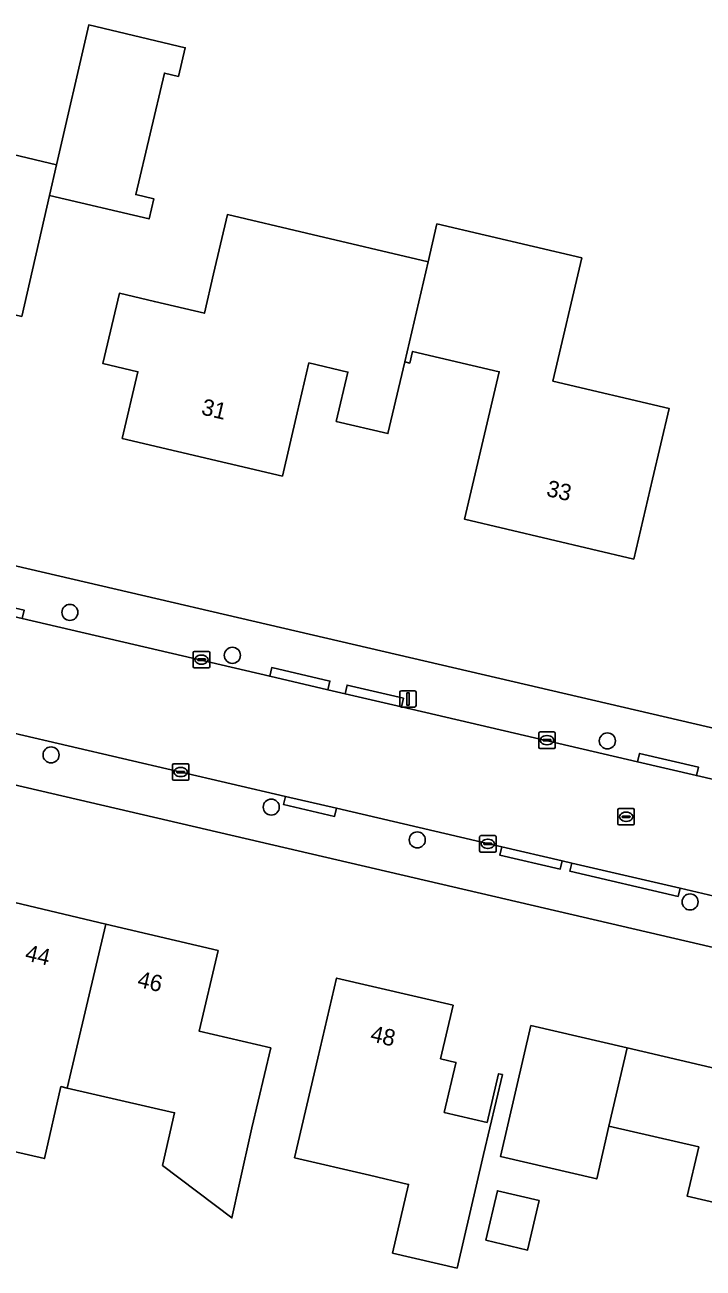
# Model space of a CAD drawing. Extents: x 162184 to 163154, y 385507 to 386516.
# Drawn here: x 162673.6 to 162714.9, y 385878.5 to 385954.2 of the extents above; entities that cross this region are included whole.
import ezdxf

# ---------------------------------------------------------------- set-up
doc = ezdxf.new("R2010")
doc.units = 0
for name, color, linetype in [('IMGEO_Boom', 7, 'Continuous'), ('IMGEO_Erf', 7, 'Continuous'), ('IMGEO_Kolk', 7, 'Continuous'), ('IMGEO_Lichtmast', 7, 'Continuous'), ('IMGEO_Pand', 7, 'Continuous'), ('IMGEO_Pand_nummerreeks', 7, 'Continuous'), ('IMGEO_Rijbaan_lokaal_open', 7, 'Continuous'), ('IMGEO_Rioolput', 7, 'Continuous'), ('IMGEO_Voetpad_open', 7, 'Continuous')]:
    doc.layers.add(name, color=color, linetype=linetype)

msp = doc.modelspace()

# ---------------------------------------------------------------- linework, layer by layer
at = {"layer": 'IMGEO_Boom'}
for centre in [(162676.337, 385918.428), (162686.232, 385915.813), (162709.071, 385910.604), (162675.19, 385909.752), (162688.604, 385906.575), (162697.496, 385904.579), (162714.11, 385900.801)]:
    msp.add_circle(centre, 0.489, dxfattribs=at)
at = {"layer": 'IMGEO_Erf'}
for points in [[(162677.484, 385954.19), (162683.364, 385952.8), (162682.951, 385951.053), (162682.096, 385951.255), (162680.348, 385943.861), (162681.453, 385943.599), (162681.163, 385942.376), (162675.102, 385943.81), (162673.411, 385936.441), (162669.703, 385937.308), (162669.061, 385934.562), (162668.765, 385933.296), (162667.923, 385929.693), (162660.635, 385931.396), (162653.345, 385933.1), (162654.483, 385937.969), (162656.144, 385945.073), (162663.43, 385943.37), (162663.086, 385941.898), (162666.567, 385941.084), (162666.911, 385942.556), (162669.488, 385941.953), (162670.644, 385946.832), (162675.53, 385945.674)], [(162707.515, 385940.004), (162705.756, 385932.504), (162712.83, 385930.845), (162711.821, 385926.543), (162710.679, 385921.675), (162700.377, 385924.092), (162702.484, 385933.071), (162697.207, 385934.309), (162697.041, 385933.602), (162696.734, 385933.674), (162695.709, 385929.309), (162692.562, 385930.047), (162693.268, 385933.057), (162690.898, 385933.613), (162690.186, 385930.576), (162689.282, 385926.724), (162679.529, 385929.012), (162680.481, 385933.072), (162678.349, 385933.572), (162679.353, 385937.849), (162681.485, 385937.349), (162684.526, 385936.636), (162685.089, 385939.034), (162685.935, 385942.639), (162690.744, 385941.511), (162698.154, 385939.773), (162698.694, 385942.074)], [(162696.967, 385883.61), (162694.578, 385884.169), (162690.019, 385885.235), (162691.438, 385891.302), (162692.576, 385896.17), (162699.677, 385894.509), (162698.916, 385891.253), (162699.849, 385891.035), (162699.836, 385890.978), (162699.138, 385887.993), (162701.749, 385887.382), (162702.442, 385890.343), (162702.675, 385890.289), (162701.537, 385885.421), (162699.922, 385878.511), (162695.99, 385879.431)], [(162704.414, 385893.273), (162710.27, 385891.914), (162715.737, 385890.645), (162726.729, 385888.094), (162724.928, 385880.335), (162713.936, 385882.887), (162714.633, 385885.891), (162709.167, 385887.16), (162708.42, 385883.943), (162702.565, 385885.302)], [(162701.673, 385880.21), (162702.38, 385883.217), (162704.917, 385882.621), (162704.21, 385879.614)]]:
    msp.add_lwpolyline(points, close=True, dxfattribs=at)
for points in [[(162535.867, 385953.127), (162747.115, 385904.027), (162750.77, 385903.177)], [(162742.31, 385891.809), (162533.141, 385940.448)], [(162671.692, 385901.065), (162678.528, 385899.454), (162685.366, 385897.843), (162684.211, 385892.938), (162688.568, 385891.911), (162687.421, 385887.046), (162686.673, 385883.68), (162686.203, 385881.564), (162681.978, 385884.763), (162682.717, 385887.965), (162676.177, 385889.473), (162675.796, 385889.561), (162674.784, 385885.176), (162668.484, 385886.628)]]:
    msp.add_lwpolyline(points, dxfattribs=at)
at = {"layer": 'IMGEO_Kolk'}
for p, q in [((162683.927, 385916.05), (162684.779, 385916.05)), ((162683.852, 385915.124), (162683.852, 385915.976)), ((162684.111, 385915.544), (162684.111, 385915.556)), ((162684.549, 385915.507), (162684.151, 385915.507)), ((162684.154, 385915.593), (162684.552, 385915.593)), ((162684.363, 385915.27), (162684.338, 385915.27)), ((162684.34, 385915.83), (162684.365, 385915.83)), ((162684.595, 385915.556), (162684.595, 385915.544)), ((162684.853, 385915.976), (162684.853, 385915.124)), ((162684.779, 385915.05), (162683.927, 385915.05)), ((162704.895, 385910.221), (162704.895, 385911.073)), ((162704.97, 385911.147), (162705.822, 385911.147)), ((162705.197, 385910.69), (162705.595, 385910.69)), ((162705.383, 385910.927), (162705.408, 385910.927)), ((162705.896, 385911.073), (162705.896, 385910.221)), ((162705.822, 385910.147), (162704.97, 385910.147)), ((162705.154, 385910.641), (162705.154, 385910.653)), ((162705.592, 385910.604), (162705.194, 385910.604)), ((162705.406, 385910.367), (162705.381, 385910.367)), ((162705.638, 385910.653), (162705.638, 385910.641)), ((162682.659, 385909.208), (162683.511, 385909.208)), ((162682.584, 385908.282), (162682.584, 385909.134)), ((162682.843, 385908.702), (162682.843, 385908.714)), ((162683.281, 385908.665), (162682.883, 385908.665)), ((162682.886, 385908.751), (162683.284, 385908.751)), ((162683.095, 385908.428), (162683.07, 385908.428)), ((162683.072, 385908.988), (162683.097, 385908.988)), ((162683.327, 385908.714), (162683.327, 385908.702)), ((162683.585, 385909.134), (162683.585, 385908.282)), ((162683.511, 385908.208), (162682.659, 385908.208)), ((162701.292, 385903.91), (162701.292, 385904.762)), ((162701.367, 385904.836), (162702.219, 385904.836)), ((162702.293, 385904.762), (162702.293, 385903.91)), ((162701.551, 385904.33), (162701.551, 385904.342)), ((162701.989, 385904.293), (162701.591, 385904.293)), ((162701.594, 385904.379), (162701.992, 385904.379)), ((162701.803, 385904.056), (162701.778, 385904.056)), ((162701.78, 385904.616), (162701.805, 385904.616)), ((162702.035, 385904.342), (162702.035, 385904.33)), ((162702.219, 385903.836), (162701.367, 385903.836))]:
    msp.add_line(p, q, dxfattribs=at)
for points in [[(162683.927, 385916.05), (162684.779, 385916.05)], [(162683.852, 385915.124), (162683.852, 385915.976)], [(162684.853, 385915.976), (162684.853, 385915.124)], [(162684.779, 385915.05), (162683.927, 385915.05)], [(162704.895, 385910.221), (162704.895, 385911.073)], [(162704.97, 385911.147), (162705.822, 385911.147)], [(162705.896, 385911.073), (162705.896, 385910.221)], [(162705.822, 385910.147), (162704.97, 385910.147)], [(162682.659, 385909.208), (162683.511, 385909.208)], [(162682.584, 385908.282), (162682.584, 385909.134)], [(162683.585, 385909.134), (162683.585, 385908.282)], [(162683.511, 385908.208), (162682.659, 385908.208)], [(162701.292, 385903.91), (162701.292, 385904.762)], [(162701.367, 385904.836), (162702.219, 385904.836)], [(162702.293, 385904.762), (162702.293, 385903.91)], [(162702.219, 385903.836), (162701.367, 385903.836)]]:
    msp.add_lwpolyline(points, dxfattribs=at)
for centre, radius, start, end in [((162683.929, 385915.974), 0.0765, 91.55205, 178.44795), ((162683.929, 385915.974), 0.0765, 91.55205, 178.44795), ((162684.777, 385915.974), 0.0765, 1.55205, 88.44795), ((162684.777, 385915.974), 0.0765, 1.55205, 88.44795), ((162684.151, 385915.553), 0.0403, 85.87752, 175.75265), ((162684.148, 385915.543), 0.0366, 178.93798, 274.71019), ((162684.552, 385915.55), 0.043, 264.86636, 352.45326), ((162684.556, 385915.555), 0.0386, 1.73085, 96.63898), ((162683.929, 385915.126), 0.0765, 181.55205, 268.44795), ((162683.929, 385915.126), 0.0765, 181.55205, 268.44795), ((162684.777, 385915.126), 0.0765, 271.55205, 358.44795), ((162684.777, 385915.126), 0.0765, 271.55205, 358.44795), ((162704.972, 385911.071), 0.0765, 91.55205, 178.44795), ((162704.972, 385911.071), 0.0765, 91.55205, 178.44795), ((162705.194, 385910.65), 0.0403, 85.87752, 175.75265), ((162705.599, 385910.652), 0.0386, 1.73085, 96.63898), ((162705.82, 385911.071), 0.0765, 1.55205, 88.44795), ((162705.82, 385911.071), 0.0765, 1.55205, 88.44795), ((162704.972, 385910.223), 0.0765, 181.55205, 268.44795), ((162704.972, 385910.223), 0.0765, 181.55205, 268.44795), ((162705.191, 385910.64), 0.0366, 178.93798, 274.71019), ((162705.595, 385910.647), 0.043, 264.86636, 352.45326), ((162705.82, 385910.223), 0.0765, 271.55205, 358.44795), ((162705.82, 385910.223), 0.0765, 271.55205, 358.44795), ((162682.661, 385909.132), 0.0765, 91.55205, 178.44795), ((162682.661, 385909.132), 0.0765, 91.55205, 178.44795), ((162683.509, 385909.132), 0.0765, 1.55205, 88.44795), ((162683.509, 385909.132), 0.0765, 1.55205, 88.44795), ((162682.883, 385908.711), 0.0403, 85.87752, 175.75265), ((162682.88, 385908.701), 0.0366, 178.93798, 274.71019), ((162683.284, 385908.708), 0.043, 264.86636, 352.45326), ((162683.288, 385908.713), 0.0386, 1.73085, 96.63898), ((162682.661, 385908.284), 0.0765, 181.55205, 268.44795), ((162682.661, 385908.284), 0.0765, 181.55205, 268.44795), ((162683.509, 385908.284), 0.0765, 271.55205, 358.44795), ((162683.509, 385908.284), 0.0765, 271.55205, 358.44795), ((162701.369, 385904.76), 0.0765, 91.55205, 178.44795), ((162701.369, 385904.76), 0.0765, 91.55205, 178.44795), ((162702.217, 385904.76), 0.0765, 1.55205, 88.44795), ((162702.217, 385904.76), 0.0765, 1.55205, 88.44795), ((162701.369, 385903.912), 0.0765, 181.55205, 268.44795), ((162701.369, 385903.912), 0.0765, 181.55205, 268.44795), ((162701.591, 385904.339), 0.0403, 85.87752, 175.75265), ((162701.588, 385904.329), 0.0366, 178.93798, 274.71019), ((162701.992, 385904.336), 0.043, 264.86636, 352.45326), ((162701.996, 385904.341), 0.0386, 1.73085, 96.63898), ((162702.217, 385903.912), 0.0765, 271.55205, 358.44795), ((162702.217, 385903.912), 0.0765, 271.55205, 358.44795)]:
    msp.add_arc(centre, radius, start, end, dxfattribs=at)
for centre, major_axis, ratio, start_param, end_param in [((162684.339, 385915.55), (-0.387, 0.002), 0.722429, 4.712389, 7.853982), ((162684.364, 385915.55), (-0.39, 0.002), 0.717154, 1.570796, 4.712389), ((162705.382, 385910.647), (-0.387, 0.002), 0.722429, 4.712389, 7.853982), ((162705.407, 385910.647), (-0.39, 0.002), 0.717154, 1.570796, 4.712389), ((162683.071, 385908.708), (-0.387, 0.002), 0.722429, 4.712389, 7.853982), ((162683.096, 385908.708), (-0.39, 0.002), 0.717154, 1.570796, 4.712389), ((162701.779, 385904.336), (-0.387, 0.002), 0.722429, 4.712389, 7.853982), ((162701.804, 385904.336), (-0.39, 0.002), 0.717154, 1.570796, 4.712389)]:
    msp.add_ellipse(centre, major_axis=major_axis, ratio=ratio, start_param=start_param, end_param=end_param, dxfattribs=at)
at = {"layer": 'IMGEO_Lichtmast'}
for p, q in [((162696.429, 385912.762), (162696.429, 385913.562)), ((162696.429, 385913.562), (162696.429, 385912.762)), ((162696.529, 385913.662), (162697.319, 385913.662)), ((162697.319, 385913.662), (162696.529, 385913.662)), ((162697.419, 385913.562), (162697.419, 385912.762)), ((162697.419, 385912.762), (162697.419, 385913.562)), ((162697.319, 385912.662), (162696.529, 385912.662)), ((162696.529, 385912.662), (162697.319, 385912.662))]:
    msp.add_line(p, q, dxfattribs=at)
msp.add_lwpolyline([(162696.849, 385913.537), (162696.999, 385913.537), (162696.999, 385912.787), (162696.849, 385912.787), (162696.849, 385913.537)], dxfattribs=at)
for centre, start, end in [((162696.529, 385913.562), 90, 180), ((162696.529, 385913.562), 90, 180), ((162697.319, 385913.562), 0, 90), ((162697.319, 385913.562), 360, 90), ((162696.529, 385912.762), 180, 270), ((162696.529, 385912.762), 180, 270), ((162697.319, 385912.762), 270, 0), ((162697.319, 385912.762), 270, 0)]:
    msp.add_arc(centre, 0.1, start, end, dxfattribs=at)
at = {"layer": 'IMGEO_Pand'}
for points in [[(162675.53, 385945.674), (162675.102, 385943.81), (162681.163, 385942.376), (162681.453, 385943.599), (162680.348, 385943.861), (162682.096, 385951.255), (162682.951, 385951.053), (162683.364, 385952.8), (162677.484, 385954.19)], [(162675.102, 385943.81), (162675.53, 385945.674), (162670.644, 385946.832), (162669.488, 385941.953), (162666.911, 385942.556), (162666.567, 385941.084), (162663.086, 385941.898), (162660.635, 385931.396), (162667.923, 385929.693), (162668.765, 385933.296), (162669.061, 385934.562), (162669.703, 385937.308), (162673.411, 385936.441)], [(162692.562, 385930.047), (162695.709, 385929.309), (162696.734, 385933.674), (162698.154, 385939.773), (162690.744, 385941.511), (162685.935, 385942.639), (162685.089, 385939.034), (162684.526, 385936.636), (162681.485, 385937.349), (162679.353, 385937.849), (162678.349, 385933.572), (162680.481, 385933.072), (162679.529, 385929.012), (162689.282, 385926.724), (162690.186, 385930.576), (162690.898, 385933.613), (162693.268, 385933.057)], [(162696.734, 385933.674), (162697.041, 385933.602), (162697.207, 385934.309), (162702.484, 385933.071), (162700.377, 385924.092), (162710.679, 385921.675), (162711.821, 385926.543), (162712.83, 385930.845), (162705.756, 385932.504), (162707.515, 385940.004), (162698.694, 385942.074), (162698.154, 385939.773)], [(162666.691, 385898.274), (162666.554, 385898.3), (162663.453, 385885.133), (162663.559, 385885.109), (162664.423, 385888.858), (162668.767, 385887.856), (162668.484, 385886.628), (162674.784, 385885.176), (162675.796, 385889.561), (162676.177, 385889.473), (162678.528, 385899.454), (162671.692, 385901.065), (162670.806, 385897.306), (162670.174, 385894.625), (162666.06, 385895.594)], [(162688.568, 385891.911), (162684.211, 385892.938), (162685.366, 385897.843), (162678.528, 385899.454), (162676.177, 385889.473), (162682.717, 385887.965), (162681.978, 385884.763), (162686.203, 385881.564), (162686.673, 385883.68), (162687.421, 385887.046)], [(162701.749, 385887.382), (162699.138, 385887.993), (162699.836, 385890.978), (162699.849, 385891.035), (162698.916, 385891.253), (162699.677, 385894.509), (162692.576, 385896.17), (162691.438, 385891.302), (162690.019, 385885.235), (162694.578, 385884.169), (162696.967, 385883.61), (162695.99, 385879.431), (162699.922, 385878.511), (162701.537, 385885.421), (162702.675, 385890.289), (162702.442, 385890.343)], [(162710.27, 385891.914), (162704.414, 385893.273), (162702.565, 385885.302), (162708.42, 385883.943), (162709.167, 385887.16)], [(162726.729, 385888.094), (162715.737, 385890.645), (162710.27, 385891.914), (162709.167, 385887.16), (162714.633, 385885.891), (162713.936, 385882.887), (162724.928, 385880.335)], [(162701.673, 385880.21), (162704.21, 385879.614), (162704.917, 385882.621), (162702.38, 385883.217)]]:
    msp.add_lwpolyline(points, close=True, dxfattribs=at)
at = {"layer": 'IMGEO_Rijbaan_lokaal_open'}
for points in [[(162746.173, 385901.16), (162714.497, 385908.493), (162710.912, 385909.327), (162696.525, 385912.674), (162693.099, 385913.471), (162692.049, 385913.715), (162688.508, 385914.539), (162673.435, 385918.045), (162666.053, 385919.762), (162650.169, 385923.455), (162643.294, 385925.05), (162628.553, 385928.5)], [(162628.35, 385921.436), (162643.88, 385917.817), (162650.397, 385916.299), (162666.138, 385912.642), (162669.29, 385911.909), (162669.754, 385911.801), (162672.921, 385911.065), (162689.469, 385907.22), (162692.571, 385906.5), (162702.638, 385904.161), (162706.317, 385903.306), (162706.904, 385903.169), (162713.499, 385901.637), (162743.872, 385894.504)]]:
    msp.add_lwpolyline(points, dxfattribs=at)
at = {"layer": 'IMGEO_Rioolput'}
for p, q in [((162709.712, 385905.561), (162709.712, 385906.413)), ((162709.787, 385906.487), (162710.639, 385906.487)), ((162710.2, 385906.267), (162710.225, 385906.267)), ((162710.713, 385906.413), (162710.713, 385905.561)), ((162710.639, 385905.487), (162709.787, 385905.487)), ((162709.971, 385905.981), (162709.971, 385905.993)), ((162710.409, 385905.944), (162710.011, 385905.944)), ((162710.014, 385906.03), (162710.412, 385906.03)), ((162710.223, 385905.707), (162710.198, 385905.707)), ((162710.455, 385905.993), (162710.455, 385905.981))]:
    msp.add_line(p, q, dxfattribs=at)
for points in [[(162709.712, 385905.561), (162709.712, 385906.413)], [(162709.787, 385906.487), (162710.639, 385906.487)], [(162710.713, 385906.413), (162710.713, 385905.561)], [(162710.639, 385905.487), (162709.787, 385905.487)]]:
    msp.add_lwpolyline(points, dxfattribs=at)
for centre, radius, start, end in [((162709.789, 385906.411), 0.0765, 91.55205, 178.44795), ((162709.789, 385906.411), 0.0765, 91.55205, 178.44795), ((162710.637, 385906.411), 0.0765, 1.55205, 88.44795), ((162710.637, 385906.411), 0.0765, 1.55205, 88.44795), ((162709.789, 385905.563), 0.0765, 181.55205, 268.44795), ((162709.789, 385905.563), 0.0765, 181.55205, 268.44795), ((162710.011, 385905.99), 0.0403, 85.87752, 175.75265), ((162710.008, 385905.98), 0.0366, 178.93798, 274.71019), ((162710.412, 385905.987), 0.043, 264.86636, 352.45326), ((162710.416, 385905.992), 0.0386, 1.73085, 96.63898), ((162710.637, 385905.563), 0.0765, 271.55205, 358.44795), ((162710.637, 385905.563), 0.0765, 271.55205, 358.44795)]:
    msp.add_arc(centre, radius, start, end, dxfattribs=at)
for centre, major_axis, ratio, start_param, end_param in [((162710.199, 385905.987), (-0.387, 0.002), 0.722429, 4.712389, 7.853982), ((162710.224, 385905.987), (-0.39, 0.002), 0.717154, 1.570796, 4.712389)]:
    msp.add_ellipse(centre, major_axis=major_axis, ratio=ratio, start_param=start_param, end_param=end_param, dxfattribs=at)
at = {"layer": 'IMGEO_Voetpad_open'}
for points in [[(162750.77, 385903.177), (162747.115, 385904.027), (162535.867, 385953.127)], [(162533.141, 385940.448), (162742.31, 385891.809)], [(162628.553, 385928.5), (162643.294, 385925.05), (162643.405, 385925.531), (162650.281, 385923.942), (162650.169, 385923.455), (162666.053, 385919.762), (162666.17, 385920.268), (162673.555, 385918.56), (162673.435, 385918.045), (162688.508, 385914.539), (162688.632, 385915.068), (162692.173, 385914.242), (162692.049, 385913.715), (162693.099, 385913.471), (162693.222, 385913.998), (162696.647, 385913.199), (162696.525, 385912.674), (162710.912, 385909.327), (162711.033, 385909.845), (162714.618, 385909.008), (162714.497, 385908.493), (162746.173, 385901.16)], [(162743.872, 385894.504), (162713.499, 385901.637), (162713.383, 385901.137), (162706.787, 385902.666), (162706.904, 385903.169), (162706.317, 385903.306), (162706.2, 385902.803), (162702.521, 385903.656), (162702.638, 385904.161), (162692.571, 385906.5), (162692.455, 385906.007), (162689.354, 385906.731), (162689.469, 385907.22), (162672.921, 385911.065)]]:
    msp.add_lwpolyline(points, dxfattribs=at)
for points in [[(162688.508, 385914.539), (162692.049, 385913.715), (162692.173, 385914.242), (162688.632, 385915.068)], [(162693.099, 385913.471), (162696.525, 385912.674), (162696.647, 385913.199), (162693.222, 385913.998)], [(162714.497, 385908.493), (162714.618, 385909.008), (162711.033, 385909.845), (162710.912, 385909.327)], [(162692.571, 385906.5), (162689.469, 385907.22), (162689.354, 385906.731), (162692.455, 385906.007)], [(162706.317, 385903.306), (162702.638, 385904.161), (162702.521, 385903.656), (162706.2, 385902.803)], [(162713.499, 385901.637), (162706.904, 385903.169), (162706.787, 385902.666), (162713.383, 385901.137)]]:
    msp.add_lwpolyline(points, close=True, dxfattribs=at)

# ---------------------------------------------------------------- texts
at = {"layer": 'IMGEO_Pand_nummerreeks'}
for s, rotation, p in [('31', 346.79747, (162684.287, 385930.484)), ('33', 346.79637, (162705.299, 385925.526)), ('44', 346.74126, (162673.554, 385897.256)), ('46', 346.74176, (162680.39, 385895.645)), ('48', 346.83461, (162694.577, 385892.334))]:
    msp.add_text(s, height=1, rotation=rotation, dxfattribs=at).set_placement(p)

doc.saveas('drawing.dxf')
